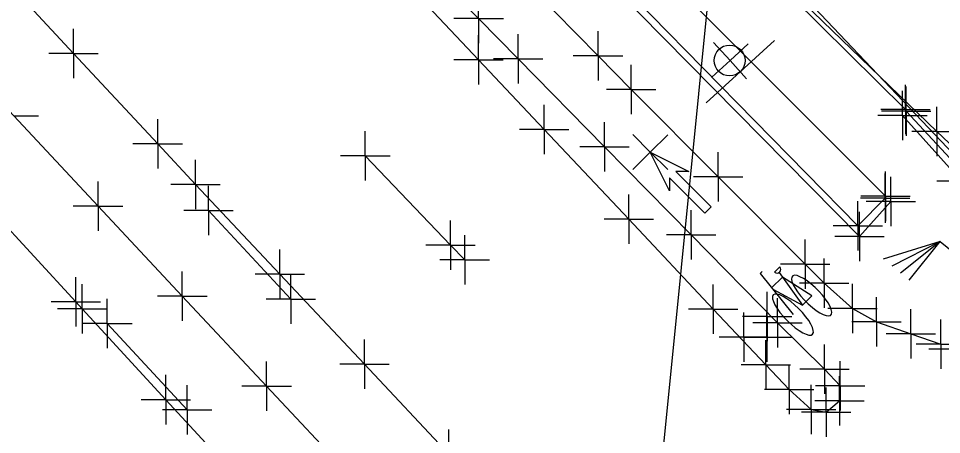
# Model space of a CAD drawing. Extents: x 0 to 1944463, y 0 to 420651.
# Drawn here: x 1943253.4 to 1943328.1, y 417390.3 to 417424 of the extents above; entities that cross this region are included whole.
import ezdxf

# ---------------------------------------------------------------- set-up
doc = ezdxf.new("R2010")
doc.units = 0
for name, color, linetype in [('SUR - DTM - Breaklines', 7, 'Continuous'), ('SUR - DTM - Breaklines - Points - Locators', 7, 'Continuous'), ('SUR - TR-CTRL - Pavement Marking', 7, 'Continuous'), ('SUR - TR-CTRL - Pavement Marking - Points - Locators', 7, 'Continuous'), ('SUR - TR-CTRL - Signs and Devices', 7, 'Continuous'), ('SUR - TR-CTRL - Signs and Devices - Points - Locators', 7, 'Continuous'), ('SUR - TRAN - Features', 7, 'Continuous'), ('SUR - TRAN - Features - Points - Locators', 7, 'Continuous'), ('SUR - UTL - Overhead Wire Crossings', 7, 'Continuous')]:
    doc.layers.add(name, color=color, linetype=linetype)

msp = doc.modelspace()

# ---------------------------------------------------------------- linework, layer by layer
at = {"layer": 'SUR - DTM - Breaklines'}
for points in [[(1943223.82, 417510.272), (1943249.115, 417485.661), (1943276.929, 417461.422), (1943293.081, 417448.397), (1943327.742, 417414.89), (1943334.763, 417408.22), (1943348.347, 417409.188), (1943361.348, 417416.816), (1943368.878, 417428.667), (1943373.715, 417447.272), (1943378.128, 417448.777)], [(1943323.563, 417409.485), (1943321.36, 417407.22), (1943296.247, 417432.872), (1943270.728, 417455.551), (1943257.594, 417467.054), (1943238.206, 417485.63), (1943227.299, 417496.762), (1943220.422, 417504.08)], [(1943380.642, 417483.427), (1943379.797, 417468.639), (1943378.803, 417448.68), (1943377.528, 417435.038), (1943376.817, 417428.3), (1943372.837, 417417.332), (1943366.556, 417409.532), (1943358.706, 417403.977), (1943345.201, 417400.148), (1943336.847, 417400.463), (1943331.897, 417401.687), (1943333.202, 417404.643), (1943334.476, 417407.618), (1943330.251, 417411.185), (1943325.276, 417416.517)], [(1943211.427, 417460.879), (1943218.22, 417453.54), (1943225.014, 417446.202), (1943231.807, 417438.864), (1943238.601, 417431.526), (1943239.321, 417430.748), (1943246.151, 417423.444), (1943252.981, 417416.14), (1943259.812, 417408.836), (1943266.642, 417401.532), (1943273.472, 417394.228), (1943280.302, 417386.924), (1943287.133, 417379.62), (1943293.963, 417372.316), (1943300.793, 417365.012), (1943307.623, 417357.708), (1943314.454, 417350.404), (1943321.284, 417343.1), (1943328.114, 417335.796), (1943334.944, 417328.492)]]:
    msp.add_lwpolyline(points, dxfattribs=at)
at = {"layer": 'SUR - DTM - Breaklines - Points - Locators'}
for p, q in [((1943325.276, 417416.517), (1943325.276, 417418.517)), ((1943325.276, 417416.517), (1943323.276, 417416.517)), ((1943325.276, 417416.517), (1943327.276, 417416.517)), ((1943325.276, 417416.517), (1943325.276, 417414.517)), ((1943327.742, 417414.89), (1943327.742, 417416.89)), ((1943252.981, 417416.14), (1943254.981, 417416.14)), ((1943327.742, 417414.89), (1943325.742, 417414.89)), ((1943327.742, 417414.89), (1943329.742, 417414.89)), ((1943327.742, 417414.89), (1943327.742, 417412.89)), ((1943323.563, 417409.485), (1943323.563, 417411.485)), ((1943259.812, 417408.836), (1943259.812, 417410.836)), ((1943321.36, 417407.22), (1943321.36, 417409.22)), ((1943323.563, 417409.485), (1943321.563, 417409.485)), ((1943323.563, 417409.485), (1943325.563, 417409.485)), ((1943323.563, 417409.485), (1943323.563, 417407.485)), ((1943259.812, 417408.836), (1943257.812, 417408.836)), ((1943259.812, 417408.836), (1943261.812, 417408.836)), ((1943259.812, 417408.836), (1943259.812, 417406.836)), ((1943321.36, 417407.22), (1943319.36, 417407.22)), ((1943321.36, 417407.22), (1943323.36, 417407.22)), ((1943321.36, 417407.22), (1943321.36, 417405.22)), ((1943266.642, 417401.532), (1943266.642, 417403.532)), ((1943266.642, 417401.532), (1943264.642, 417401.532)), ((1943266.642, 417401.532), (1943268.642, 417401.532)), ((1943266.642, 417401.532), (1943266.642, 417399.532)), ((1943273.472, 417394.228), (1943273.472, 417396.228)), ((1943273.472, 417394.228), (1943271.472, 417394.228)), ((1943273.472, 417394.228), (1943275.472, 417394.228)), ((1943273.472, 417394.228), (1943273.472, 417392.228))]:
    msp.add_line(p, q, dxfattribs=at)
at = {"layer": 'SUR - TR-CTRL - Pavement Marking'}
for p, q in [((1943306.098, 417410.081), (1943304.546, 417413.21)), ((1943304.546, 417413.21), (1943307.665, 417411.638)), ((1943306.101, 417411.127), (1943306.098, 417410.081)), ((1943308.958, 417408.251), (1943306.101, 417411.127)), ((1943307.665, 417411.638), (1943306.618, 417411.641)), ((1943306.618, 417411.641), (1943309.475, 417408.765)), ((1943309.475, 417408.765), (1943308.958, 417408.251)), ((1943314.746, 417403.615), (1943315.046, 417403.913)), ((1943313.441, 417403.362), (1943313.605, 417403.524)), ((1943313.441, 417403.362), (1943316.122, 417400.045)), ((1943314.37, 417402.214), (1943315.243, 417403.082)), ((1943314.611, 417403.481), (1943314.735, 417403.604)), ((1943314.735, 417403.604), (1943314.746, 417403.615)), ((1943314.982, 417403.451), (1943316.861, 417400.796)), ((1943317.635, 417401.547), (1943315.243, 417403.082)), ((1943314.469, 417402.09), (1943316.861, 417400.796)), ((1943317.635, 417401.547), (1943316.878, 417400.795))]:
    msp.add_line(p, q, dxfattribs=at)
for points in [[(1943205.716, 417518.042), (1943212.57, 417510.76), (1943214.018, 417509.222), (1943220.985, 417502.048), (1943227.952, 417494.874), (1943234.919, 417487.7), (1943241.886, 417480.527), (1943246.237, 417476.045), (1943253.262, 417468.929), (1943260.287, 417461.811), (1943267.312, 417454.695), (1943272.332, 417449.609), (1943279.327, 417442.462), (1943286.321, 417435.315), (1943293.316, 417428.169), (1943300.31, 417421.022), (1943302.987, 417418.287), (1943310.042, 417411.2), (1943317.097, 417404.113), (1943318.625, 417402.579), (1943320.934, 417400.542), (1943322.865, 417399.447), (1943325.656, 417398.475), (1943328.068, 417397.635)], [(1943208.757, 417473.982), (1943215.567, 417466.659), (1943222.377, 417459.336), (1943229.187, 417452.014), (1943235.997, 417444.691), (1943237.405, 417443.177), (1943244.215, 417435.854), (1943251.025, 417428.531), (1943257.835, 417421.209), (1943264.645, 417413.886), (1943267.705, 417410.595), (1943274.549, 417403.304), (1943281.392, 417396.012), (1943288.236, 417388.721), (1943289.71, 417387.15)], [(1943206.548, 417456.92), (1943213.324, 417449.566), (1943220.1, 417442.212), (1943226.876, 417434.858), (1943230.909, 417430.48), (1943237.686, 417423.126), (1943244.462, 417415.772), (1943251.238, 417408.418), (1943258.014, 417401.063), (1943258.539, 417400.493), (1943265.316, 417393.139), (1943272.092, 417385.785), (1943278.868, 417378.431), (1943285.644, 417371.077), (1943292.42, 417363.722), (1943292.846, 417363.261)], [(1943283.784, 417427.985), (1943290.634, 417420.701), (1943295.948, 417415.051), (1943302.798, 417407.766), (1943309.649, 417400.481), (1943313.906, 417395.955), (1943315.79, 417393.951), (1943317.58, 417392.341), (1943318.78, 417392.118), (1943319.868, 417393.039), (1943319.924, 417394.254), (1943318.654, 417395.622), (1943314.859, 417399.378), (1943307.851, 417406.512), (1943300.843, 417413.646), (1943293.835, 417420.779), (1943290.644, 417424.027), (1943283.616, 417431.141)], [(1943281.463, 417412.909), (1943288.367, 417405.675), (1943289.511, 417404.476)], [(1943268.756, 417408.468), (1943275.423, 417401.274)], [(1943260.566, 417399.321), (1943267.042, 417392.317)], [(1943312.126, 417398.213), (1943313.987, 417398.213), (1943314.015, 417399.881)]]:
    msp.add_lwpolyline(points, dxfattribs=at)
msp.add_arc((1943314.816, 417403.709), 0.306, 227.98551, 41.62939, dxfattribs=at)
for centre, major_axis, ratio, start_param, end_param in [((1943317.61, 417401.573), (-1.567, 1.578), 0.302542, 1.700921, 7.971867), ((1943316.102, 417400.036), (-1.586, 1.597), 0.298889, 1.386374, 7.660383), ((1943317.61, 417401.573), (-1.567, 1.578), 0.302542, 1.688682, 1.700921), ((1943316.102, 417400.036), (-1.586, 1.597), 0.298889, 1.377198, 1.386374)]:
    msp.add_ellipse(centre, major_axis=major_axis, ratio=ratio, start_param=start_param, end_param=end_param, dxfattribs=at)
at = {"layer": 'SUR - TR-CTRL - Pavement Marking - Points - Locators'}
for p, q in [((1943257.835, 417421.209), (1943257.835, 417423.209)), ((1943300.31, 417421.022), (1943300.31, 417423.022)), ((1943257.835, 417421.209), (1943255.835, 417421.209)), ((1943257.835, 417421.209), (1943259.835, 417421.209)), ((1943257.835, 417421.209), (1943257.835, 417419.209)), ((1943300.31, 417421.022), (1943298.31, 417421.022)), ((1943300.31, 417421.022), (1943302.31, 417421.022)), ((1943300.31, 417421.022), (1943300.31, 417419.022)), ((1943302.987, 417418.287), (1943302.987, 417420.287)), ((1943302.987, 417418.287), (1943300.987, 417418.287)), ((1943302.987, 417418.287), (1943304.987, 417418.287)), ((1943302.987, 417418.287), (1943302.987, 417416.287)), ((1943264.645, 417413.886), (1943264.645, 417415.886)), ((1943281.463, 417412.909), (1943281.463, 417414.909)), ((1943304.546, 417413.21), (1943303.136, 417414.629)), ((1943304.546, 417413.21), (1943305.965, 417414.62)), ((1943264.645, 417413.886), (1943262.645, 417413.886)), ((1943264.645, 417413.886), (1943266.645, 417413.886)), ((1943264.645, 417413.886), (1943264.645, 417411.886)), ((1943267.705, 417410.595), (1943267.705, 417412.595)), ((1943281.463, 417412.909), (1943279.463, 417412.909)), ((1943281.463, 417412.909), (1943283.463, 417412.909)), ((1943281.463, 417412.909), (1943281.463, 417410.909)), ((1943304.546, 417413.21), (1943303.127, 417411.801)), ((1943304.546, 417413.21), (1943305.955, 417411.791)), ((1943310.042, 417411.2), (1943310.042, 417413.2)), ((1943310.042, 417411.2), (1943308.042, 417411.2)), ((1943310.042, 417411.2), (1943312.042, 417411.2)), ((1943310.042, 417411.2), (1943310.042, 417409.2)), ((1943267.705, 417410.595), (1943265.705, 417410.595)), ((1943267.705, 417410.595), (1943269.705, 417410.595)), ((1943267.705, 417410.595), (1943267.705, 417408.595)), ((1943268.756, 417408.468), (1943268.756, 417410.468)), ((1943268.756, 417408.468), (1943266.756, 417408.468)), ((1943268.756, 417408.468), (1943270.756, 417408.468)), ((1943268.756, 417408.468), (1943268.756, 417406.468)), ((1943288.367, 417405.675), (1943288.367, 417407.675)), ((1943289.511, 417404.476), (1943289.511, 417406.476)), ((1943317.097, 417404.113), (1943317.097, 417406.113)), ((1943274.549, 417403.304), (1943274.549, 417405.304)), ((1943288.367, 417405.675), (1943286.367, 417405.675)), ((1943288.367, 417405.675), (1943290.367, 417405.675)), ((1943288.367, 417405.675), (1943288.367, 417403.675)), ((1943289.511, 417404.476), (1943287.511, 417404.476)), ((1943289.511, 417404.476), (1943291.511, 417404.476)), ((1943289.511, 417404.476), (1943289.511, 417402.476)), ((1943318.625, 417402.579), (1943318.625, 417404.579)), ((1943317.097, 417404.113), (1943315.097, 417404.113)), ((1943317.097, 417404.113), (1943319.097, 417404.113)), ((1943317.097, 417404.113), (1943317.097, 417402.113)), ((1943258.014, 417401.063), (1943258.014, 417403.063)), ((1943274.549, 417403.304), (1943272.549, 417403.304)), ((1943274.549, 417403.304), (1943276.549, 417403.304)), ((1943274.549, 417403.304), (1943274.549, 417401.304)), ((1943275.423, 417401.274), (1943275.423, 417403.274)), ((1943258.539, 417400.493), (1943258.539, 417402.493)), ((1943318.625, 417402.579), (1943316.625, 417402.579)), ((1943318.625, 417402.579), (1943320.625, 417402.579)), ((1943318.625, 417402.579), (1943318.625, 417400.579)), ((1943320.934, 417400.542), (1943320.934, 417402.542)), ((1943314.015, 417399.881), (1943314.015, 417401.881)), ((1943322.865, 417399.447), (1943322.865, 417401.447)), ((1943258.014, 417401.063), (1943256.014, 417401.063)), ((1943258.014, 417401.063), (1943260.014, 417401.063)), ((1943258.014, 417401.063), (1943258.014, 417399.063)), ((1943260.566, 417399.321), (1943260.566, 417401.321)), ((1943275.423, 417401.274), (1943273.423, 417401.274)), ((1943275.423, 417401.274), (1943277.423, 417401.274)), ((1943275.423, 417401.274), (1943275.423, 417399.274)), ((1943258.539, 417400.493), (1943256.539, 417400.493)), ((1943258.539, 417400.493), (1943260.539, 417400.493)), ((1943258.539, 417400.493), (1943258.539, 417398.493)), ((1943312.126, 417398.213), (1943312.126, 417400.213)), ((1943313.987, 417398.213), (1943313.987, 417400.213)), ((1943320.934, 417400.542), (1943318.934, 417400.542)), ((1943320.934, 417400.542), (1943322.934, 417400.542)), ((1943320.934, 417400.542), (1943320.934, 417398.542)), ((1943325.656, 417398.475), (1943325.656, 417400.475)), ((1943260.566, 417399.321), (1943258.566, 417399.321)), ((1943260.566, 417399.321), (1943262.566, 417399.321)), ((1943260.566, 417399.321), (1943260.566, 417397.321)), ((1943314.015, 417399.881), (1943312.015, 417399.881)), ((1943314.015, 417399.881), (1943316.015, 417399.881)), ((1943314.015, 417399.881), (1943314.015, 417397.881)), ((1943322.865, 417399.447), (1943320.865, 417399.447)), ((1943322.865, 417399.447), (1943324.865, 417399.447)), ((1943322.865, 417399.447), (1943322.865, 417397.447)), ((1943328.068, 417397.635), (1943328.068, 417399.635)), ((1943325.656, 417398.475), (1943323.656, 417398.475)), ((1943325.656, 417398.475), (1943327.656, 417398.475)), ((1943325.656, 417398.475), (1943325.656, 417396.475)), ((1943281.392, 417396.012), (1943281.392, 417398.012)), ((1943312.126, 417398.213), (1943310.126, 417398.213)), ((1943313.987, 417398.213), (1943311.987, 417398.213)), ((1943312.126, 417398.213), (1943314.126, 417398.213)), ((1943312.126, 417398.213), (1943312.126, 417396.213)), ((1943313.987, 417398.213), (1943315.987, 417398.213)), ((1943313.987, 417398.213), (1943313.987, 417396.213)), ((1943328.068, 417397.635), (1943326.068, 417397.635)), ((1943329.113, 417397.24), (1943327.113, 417397.24)), ((1943328.068, 417397.635), (1943330.068, 417397.635)), ((1943328.068, 417397.635), (1943328.068, 417395.635)), ((1943281.392, 417396.012), (1943279.392, 417396.012)), ((1943281.392, 417396.012), (1943283.392, 417396.012)), ((1943281.392, 417396.012), (1943281.392, 417394.012)), ((1943265.316, 417393.139), (1943265.316, 417395.139)), ((1943267.042, 417392.317), (1943267.042, 417394.317)), ((1943265.316, 417393.139), (1943263.316, 417393.139)), ((1943265.316, 417393.139), (1943267.316, 417393.139)), ((1943265.316, 417393.139), (1943265.316, 417391.139)), ((1943267.042, 417392.317), (1943265.042, 417392.317)), ((1943267.042, 417392.317), (1943269.042, 417392.317)), ((1943267.042, 417392.317), (1943267.042, 417390.317)), ((1943288.236, 417388.721), (1943288.236, 417390.721))]:
    msp.add_line(p, q, dxfattribs=at)
at = {"layer": 'SUR - TR-CTRL - Signs and Devices'}
msp.add_line((1943314.598, 417422.252), (1943309.058, 417417.196), dxfattribs=at)
msp.add_circle((1943310.97, 417420.633), 1.25, dxfattribs=at)
at = {"layer": 'SUR - TR-CTRL - Signs and Devices - Points - Locators'}
for q in [(1943309.655, 417422.106), (1943312.48, 417421.977), (1943309.525, 417419.28), (1943312.351, 417419.151)]:
    msp.add_line((1943311.003, 417420.628), q, dxfattribs=at)
at = {"layer": 'SUR - TRAN - Features'}
for p, q in [((1943290.644, 417424.027), (1943290.644, 417426.027)), ((1943290.644, 417424.027), (1943288.644, 417424.027)), ((1943290.644, 417424.027), (1943292.644, 417424.027)), ((1943290.644, 417424.027), (1943290.644, 417422.027)), ((1943290.634, 417420.701), (1943290.634, 417422.701)), ((1943293.835, 417420.779), (1943293.835, 417422.779)), ((1943290.634, 417420.701), (1943288.634, 417420.701)), ((1943290.634, 417420.701), (1943292.634, 417420.701)), ((1943290.634, 417420.701), (1943290.634, 417418.701)), ((1943293.835, 417420.779), (1943291.835, 417420.779)), ((1943293.835, 417420.779), (1943295.835, 417420.779)), ((1943293.835, 417420.779), (1943293.835, 417418.779)), ((1943295.948, 417415.051), (1943295.948, 417417.051)), ((1943300.843, 417413.646), (1943300.843, 417415.646)), ((1943295.948, 417415.051), (1943293.948, 417415.051)), ((1943295.948, 417415.051), (1943297.948, 417415.051)), ((1943295.948, 417415.051), (1943295.948, 417413.051)), ((1943300.843, 417413.646), (1943298.843, 417413.646)), ((1943300.843, 417413.646), (1943302.843, 417413.646)), ((1943300.843, 417413.646), (1943300.843, 417411.646)), ((1943302.798, 417407.766), (1943302.798, 417409.766)), ((1943307.851, 417406.512), (1943307.851, 417408.512)), ((1943302.798, 417407.766), (1943300.798, 417407.766)), ((1943302.798, 417407.766), (1943304.798, 417407.766)), ((1943302.798, 417407.766), (1943302.798, 417405.766)), ((1943307.851, 417406.512), (1943305.851, 417406.512)), ((1943307.851, 417406.512), (1943309.851, 417406.512)), ((1943307.851, 417406.512), (1943307.851, 417404.512)), ((1943328.019, 417405.951), (1943323.411, 417404.519)), ((1943328.019, 417405.951), (1943324.113, 417403.956)), ((1943328.019, 417405.951), (1943324.815, 417403.393)), ((1943325.518, 417402.83), (1943328.019, 417405.951)), ((1943328.019, 417405.951), (1943331.141, 417403.449)), ((1943309.649, 417400.481), (1943309.649, 417402.481)), ((1943314.859, 417399.378), (1943314.859, 417401.378)), ((1943309.649, 417400.481), (1943307.649, 417400.481)), ((1943309.649, 417400.481), (1943311.649, 417400.481)), ((1943309.649, 417400.481), (1943309.649, 417398.481)), ((1943314.859, 417399.378), (1943312.859, 417399.378)), ((1943314.859, 417399.378), (1943316.859, 417399.378)), ((1943314.859, 417399.378), (1943314.859, 417397.378)), ((1943313.906, 417395.955), (1943313.906, 417397.955)), ((1943318.654, 417395.622), (1943318.654, 417397.622)), ((1943319.924, 417394.254), (1943319.924, 417396.254)), ((1943313.906, 417395.955), (1943311.906, 417395.955)), ((1943313.906, 417395.955), (1943315.906, 417395.955)), ((1943313.906, 417395.955), (1943313.906, 417393.955)), ((1943315.79, 417393.951), (1943315.79, 417395.951)), ((1943318.654, 417395.622), (1943316.654, 417395.622)), ((1943318.654, 417395.622), (1943320.654, 417395.622)), ((1943318.654, 417395.622), (1943318.654, 417393.622)), ((1943319.868, 417393.039), (1943319.868, 417395.039)), ((1943315.79, 417393.951), (1943313.79, 417393.951)), ((1943315.79, 417393.951), (1943317.79, 417393.951)), ((1943315.79, 417393.951), (1943315.79, 417391.951)), ((1943317.58, 417392.341), (1943317.58, 417394.341)), ((1943319.924, 417394.254), (1943317.924, 417394.254)), ((1943318.78, 417392.118), (1943318.78, 417394.118)), ((1943319.924, 417394.254), (1943321.924, 417394.254)), ((1943319.924, 417394.254), (1943319.924, 417392.254)), ((1943319.868, 417393.039), (1943317.868, 417393.039)), ((1943319.868, 417393.039), (1943321.868, 417393.039)), ((1943319.868, 417393.039), (1943319.868, 417391.039)), ((1943317.58, 417392.341), (1943315.58, 417392.341)), ((1943318.78, 417392.118), (1943316.78, 417392.118)), ((1943317.58, 417392.341), (1943319.58, 417392.341)), ((1943317.58, 417392.341), (1943317.58, 417390.341)), ((1943318.78, 417392.118), (1943320.78, 417392.118)), ((1943318.78, 417392.118), (1943318.78, 417390.118))]:
    msp.add_line(p, q, dxfattribs=at)
for points in [[(1943325.216, 417416.65), (1943302.272, 417439.397), (1943275.422, 417461.194), (1943262.086, 417471.529), (1943242.232, 417489.647), (1943222.134, 417510.151)], [(1943324.023, 417409.206), (1943321.502, 417406.374), (1943295.742, 417432.527), (1943270.426, 417455.202), (1943257.224, 417466.665), (1943237.99, 417485.06), (1943226.923, 417496.419), (1943220.175, 417503.66)], [(1943381.209, 417483.206), (1943380.319, 417466.847), (1943379.372, 417448.773), (1943378.142, 417434.863), (1943377.392, 417428.08), (1943373.406, 417417.226), (1943366.92, 417409.033), (1943358.987, 417403.444), (1943345.34, 417399.633), (1943336.89, 417399.84), (1943331.172, 417401.351), (1943333.9, 417407.457), (1943329.758, 417410.84), (1943324.981, 417416.168)], [(1943323.589, 417409.623), (1943298.447, 417434.835), (1943271.748, 417456.756), (1943270.815, 417455.799)]]:
    msp.add_lwpolyline(points, dxfattribs=at)
at = {"layer": 'SUR - TRAN - Features - Points - Locators'}
for p, q in [((1943325.216, 417416.65), (1943325.216, 417418.65)), ((1943324.981, 417416.168), (1943324.981, 417418.168)), ((1943325.216, 417416.65), (1943323.216, 417416.65)), ((1943325.216, 417416.65), (1943327.216, 417416.65)), ((1943325.216, 417416.65), (1943325.216, 417414.65)), ((1943324.981, 417416.168), (1943322.981, 417416.168)), ((1943324.981, 417416.168), (1943326.981, 417416.168)), ((1943324.981, 417416.168), (1943324.981, 417414.168)), ((1943323.589, 417409.623), (1943323.589, 417411.623)), ((1943324.023, 417409.206), (1943324.023, 417411.206)), ((1943329.758, 417410.84), (1943327.758, 417410.84)), ((1943323.589, 417409.623), (1943321.589, 417409.623)), ((1943323.589, 417409.623), (1943325.589, 417409.623)), ((1943323.589, 417409.623), (1943323.589, 417407.623)), ((1943324.023, 417409.206), (1943322.023, 417409.206)), ((1943324.023, 417409.206), (1943326.023, 417409.206)), ((1943324.023, 417409.206), (1943324.023, 417407.206)), ((1943321.502, 417406.374), (1943321.502, 417408.374)), ((1943321.502, 417406.374), (1943319.502, 417406.374)), ((1943321.502, 417406.374), (1943323.502, 417406.374)), ((1943321.502, 417406.374), (1943321.502, 417404.374))]:
    msp.add_line(p, q, dxfattribs=at)
at = {"layer": 'SUR - UTL - Overhead Wire Crossings'}
for points in [[(1943297.11, 417303.94), (1943309.92, 417432.31)], [(1943310.63, 417432.53), (1943451.9, 417283.69)]]:
    msp.add_lwpolyline(points, dxfattribs=at)

doc.saveas('drawing.dxf')
